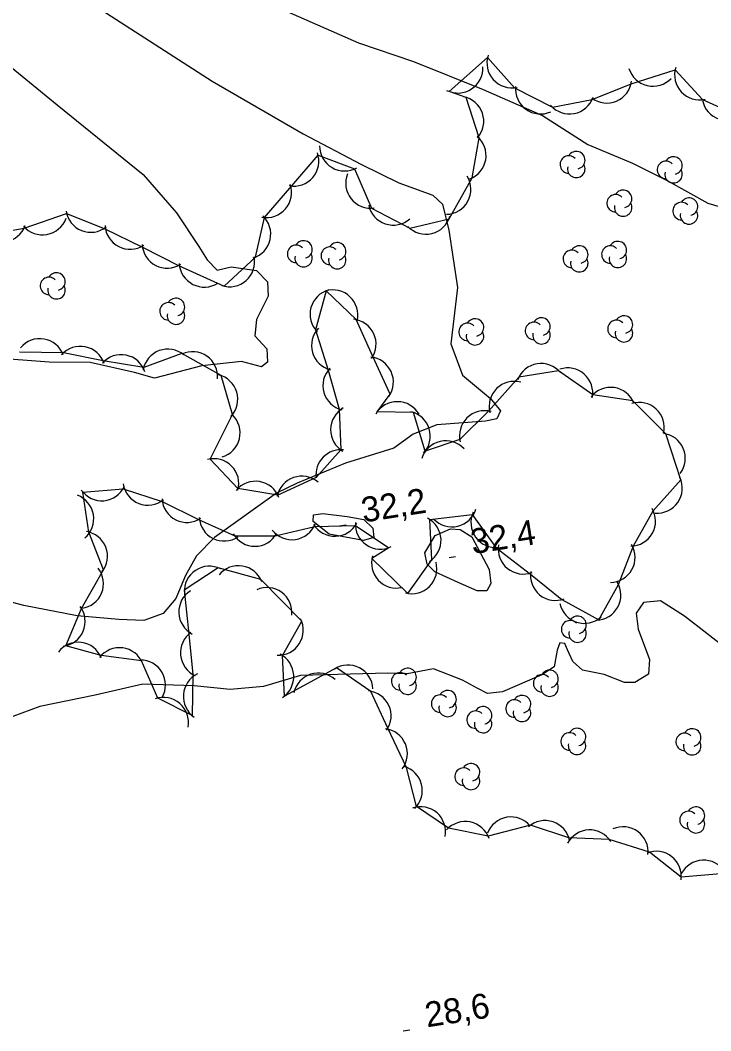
# Model space of a CAD drawing. Extents: x 646142 to 649934, y 5874075 to 5876351.
# Drawn here: x 648886.2 to 648969.1, y 5875099 to 5875220.3 of the extents above; entities that cross this region are included whole.
import ezdxf

# ---------------------------------------------------------------- set-up
doc = ezdxf.new("R2010")
doc.units = 0
for name, color, linetype in [('Niveau 1', 7, 'Continuous'), ('Niveau 2', 7, 'Continuous'), ('Niveau 3', 7, 'Continuous'), ('Niveau 44', 7, 'Continuous')]:
    doc.layers.add(name, color=color, linetype=linetype)

msp = doc.modelspace()

# ---------------------------------------------------------------- linework, layer by layer
at = {"layer": 'Niveau 1'}
for points in [[(648914.08, 5875223.19), (648926.84, 5875217.53), (648933.45, 5875215.31), (648941.8, 5875211.95), (648948.96, 5875208.84), (648954.4, 5875205.34), (648959.74, 5875203.11), (648963.89, 5875201.02), (648968.8, 5875198.29), (648974.91, 5875196.49), (648979.94, 5875196.24), (648984.27, 5875196.05), (648988.99, 5875196.71), (648992.98, 5875197.66), (648996.75, 5875198.47), (649000.79, 5875200.13), (649002.31, 5875201.74), (649004.02, 5875203.78), (649005.58, 5875206.15), (649006.89, 5875209.52), (649009, 5875217.7), (649009.31, 5875219.92), (649008.7, 5875222.04)], [(648974.02, 5875142.52), (648966, 5875148.75), (648963.12, 5875150.61), (648961.07, 5875150.38), (648960.18, 5875149.12), (648960.42, 5875147.19), (648961.79, 5875143.54)], [(648961.79, 5875143.54), (648961.65, 5875141.8), (648960.04, 5875140.81), (648958.78, 5875140.78), (648956.35, 5875141.77), (648953.75, 5875142.28), (648952.59, 5875143.3), (648951.95, 5875144.72), (648951.63, 5875145.49), (648951.04, 5875145.54), (648950.69, 5875144.69), (648950.35, 5875142.69), (648948.86, 5875141.72), (648944.14, 5875139.68), (648942.32, 5875139.47), (648941.09, 5875140.13), (648939.35, 5875141.09), (648935.85, 5875142.42), (648932.69, 5875141.82), (648930.37, 5875141.9), (648919.9, 5875141.63), (648915.44, 5875140.31), (648911.44, 5875139.96), (648907.12, 5875140.39), (648907.12, 5875140.39), (648900.97, 5875140.61), (648895.24, 5875139.26), (648888.59, 5875137.92), (648883.17, 5875135.92)]]:
    msp.add_lwpolyline(points, dxfattribs=at)
at = {"layer": 'Niveau 2'}
for points in [[(648885.23, 5875229.29), (648896.06, 5875221.47), (648909.29, 5875212.93), (648920.22, 5875206.64), (648927.2, 5875202.93), (648931.7, 5875200.76), (648935.79, 5875199.25), (648936.94, 5875198.18), (648937.69, 5875195.08), (648938.73, 5875188.18), (648937.95, 5875181.42), (648939.34, 5875177.67), (648942.68, 5875174.86), (648943.9, 5875173.39), (648943.44, 5875172.42), (648942.09, 5875172.15), (648936.27, 5875171.71), (648933.41, 5875170.58)], [(648879.81, 5875218.98), (648890.67, 5875210.11), (648901, 5875201.76), (648905.01, 5875197.16), (648907.69, 5875193.1), (648908.69, 5875191.49), (648909.88, 5875190.25), (648911.55, 5875190.67), (648914.6, 5875190.21), (648915.91, 5875188.87)], [(648915.91, 5875188.87), (648916.01, 5875187.16), (648914.62, 5875184.36), (648914.4, 5875182.38), (648915.86, 5875180.82), (648915.94, 5875179.22), (648915.2, 5875178.68), (648912.82, 5875179.33), (648908.05, 5875178.78), (648902.36, 5875177.33), (648899.98, 5875177.98), (648894.65, 5875179.21), (648889.7, 5875179.22), (648884.94, 5875179.59)], [(648933.41, 5875170.58), (648931.08, 5875168.93), (648931.08, 5875168.93), (648925.31, 5875167.12), (648919.49, 5875164.73), (648916.99, 5875163.52), (648909.57, 5875158.19), (648907.41, 5875155.98), (648906.09, 5875153.64), (648904.92, 5875150.86), (648903.41, 5875149.08), (648901.09, 5875148.24), (648898.08, 5875148.35), (648893.07, 5875148.81), (648886.69, 5875150.04), (648879.67, 5875151.89)], [(648925.51, 5875160.7), (648927.51, 5875160.35), (648928.56, 5875159.32), (648928.7, 5875158.19), (648927.47, 5875157.82), (648923.35, 5875158.61), (648921.43, 5875160.12), (648921.45, 5875160.93), (648922.59, 5875161.06), (648925.51, 5875160.7)], [(648936.04, 5875158.45), (648937.9, 5875159.24), (648939.07, 5875159.14), (648940.44, 5875158.27), (648942.53, 5875154.36), (648942.74, 5875152.66), (648942.26, 5875151.8), (648941.11, 5875151.78), (648938.8, 5875152.78), (648936, 5875154.07), (648935.08, 5875155), (648934.8, 5875156.35), (648936.04, 5875158.45)]]:
    msp.add_lwpolyline(points, dxfattribs=at)
at = {"layer": 'Niveau 3'}
for p, q in [((648924.59, 5875159.58), (648925.38, 5875159.7)), ((648937.72, 5875155.79), (648938.51, 5875155.91)), ((648932.22, 5875099), (648933.01, 5875099.13))]:
    msp.add_line(p, q, dxfattribs=at)
at = {"layer": 'Niveau 44'}
for points in [[(648914.5, 5875191.84), (648915.57, 5875196.57), (648918.84, 5875200.37), (648922.01, 5875204.05), (648926.39, 5875202.42), (648928.43, 5875197.7), (648933.01, 5875195.29), (648937.73, 5875196.44), (648940.49, 5875201.35), (648941.33, 5875206.13), (648939.77, 5875210.99), (648937.72, 5875211.72), (648942.34, 5875215.78), (648945.57, 5875212.16), (648950.14, 5875209.83), (648954.91, 5875210.73), (648959.58, 5875212.64), (648964.86, 5875214.29), (648968.16, 5875210.73), (648973.19, 5875208.46)], [(648881.92, 5875194.47), (648886.7, 5875195.32), (648891.8, 5875197.06), (648896.32, 5875195.28), (648900.92, 5875193.04), (648905.24, 5875190.83), (648910.73, 5875188.35), (648914.5, 5875191.84)], [(648920.04, 5875148.15), (648915.12, 5875153.17), (648909.99, 5875154.56), (648905.94, 5875151.88), (648906.5, 5875146.6), (648906.96, 5875141.77), (648906.88, 5875136.83), (648902.75, 5875138.93), (648900.8, 5875143.4), (648895.98, 5875144.03), (648891.72, 5875145.19), (648893.61, 5875149.66), (648896.24, 5875154.32), (648894.49, 5875158.84), (648893.77, 5875163.64), (648898.6, 5875164.05), (648903.3, 5875162.5), (648907.65, 5875160.34), (648911.99, 5875158.38), (648916.84, 5875158.38), (648921.63, 5875159.51), (648926.49, 5875159.65), (648930.5, 5875156.97), (648928.47, 5875155.68), (648932.79, 5875151.48), (648935.64, 5875155.51), (648935.41, 5875160.35), (648940.51, 5875160.94), (648943.32, 5875156.98), (648947.5, 5875153.81), (648951.25, 5875150.74), (648955.72, 5875148.3), (648958.07, 5875152.55), (648959.86, 5875157.18), (648962.24, 5875161.41), (648965.55, 5875165.1), (648963.76, 5875170.62), (648959.78, 5875174.6), (648954.98, 5875175.31), (648950.88, 5875178.21), (648946.09, 5875177.42), (648942.46, 5875173.37), (648939, 5875169.97), (648934.86, 5875168.56), (648933.45, 5875173.21), (648929.09, 5875173.26), (648930.65, 5875175.38), (648928.57, 5875179.93), (648926.56, 5875184.34), (648922.98, 5875187.8), (648921.69, 5875183.12), (648923.22, 5875178.27), (648924.55, 5875173.6), (648924.75, 5875168.72), (648921.76, 5875165.41), (648917.16, 5875163.28), (648912.38, 5875164.08), (648909.03, 5875167.61), (648911.74, 5875172.97), (648910.36, 5875177.62), (648905.63, 5875180.29), (648901.07, 5875178.61), (648896.19, 5875179.38), (648891.43, 5875180.34), (648886.17, 5875180.42)], [(648970.79, 5875117.87), (648965.59, 5875117.43), (648961.78, 5875120.43), (648956.96, 5875121.97), (648952.11, 5875122.14), (648947.51, 5875123.68), (648942.41, 5875122.36), (648937.65, 5875123.32), (648933.83, 5875125.91), (648932.61, 5875130.61), (648930.39, 5875135.33), (648928.35, 5875139.73), (648924.23, 5875142.56), (648917.97, 5875139.17), (648917.71, 5875144.02), (648920.04, 5875148.15)]]:
    msp.add_lwpolyline(points, dxfattribs=at)
for centre, radius, start, end in [((648945.27, 5875215.14), 3, 161.8301, 281.808), ((648938.79, 5875214.52), 3, 243.1644, 3.1423), ((648962.2, 5875215.33), 3, 196.4891, 316.467), ((648967.8, 5875213.71), 3, 162.8586, 282.8366), ((648956.66, 5875213.32), 3, 232.995, 352.973), ((648948.7, 5875212.01), 3, 174.1295, 294.1074), ((648938.89, 5875208.13), 3, 319.0519, 79.0299), ((648952.19, 5875212.01), 3, 220.7619, 340.7398), ((648971.08, 5875211.25), 3, 191.8357, 311.8137), ((648939.17, 5875204.04), 3, 290.0684, 50.0463), ((648919.09, 5875203.36), 3, 259.1751, 19.1531), ((648925.18, 5875205.17), 3, 179.8314, 299.8093), ((648953, 5875203.47), 1.05, 282.2692, 149.7263), ((648952.1, 5875202.94), 1.05, 44.1154, 269.804), ((648953, 5875202.42), 1.05, 166.9369, 29.6212), ((648963.77, 5875202.3), 1.05, 44.1154, 269.804), ((648964.67, 5875202.83), 1.05, 282.2692, 149.7263), ((648928.32, 5875200.7), 3, 158.1737, 278.1516), ((648964.67, 5875201.78), 1.05, 166.9369, 29.6212), ((648915.82, 5875199.58), 3, 259.1751, 19.1531), ((648937.35, 5875199.97), 3, 271.4992, 31.4771), ((648957.72, 5875198.3), 1.05, 44.1154, 269.804), ((648958.62, 5875198.83), 1.05, 282.2692, 149.7263), ((648931.01, 5875198.68), 3, 191.7899, 311.7678), ((648958.62, 5875197.78), 1.05, 166.9369, 29.6212), ((648965.63, 5875197.36), 1.05, 44.1154, 269.804), ((648966.53, 5875197.89), 1.05, 282.2692, 149.7263), ((648894.71, 5875197.81), 3, 188.4645, 308.4425), ((648913.32, 5875194.6), 3, 287.2451, 47.2231), ((648966.53, 5875196.84), 1.05, 166.9369, 29.6212), ((648884, 5875196.63), 3, 220.1984, 340.1763), ((648888.92, 5875197.51), 3, 220.1984, 340.1763), ((648899.43, 5875195.78), 3, 182.9911, 302.9691), ((648934.95, 5875197.58), 3, 223.659, 343.637), ((648903.88, 5875193.51), 3, 182.9911, 302.9691), ((648919.36, 5875192.23), 1.05, 44.1154, 269.804), ((648920.26, 5875192.76), 1.05, 282.2692, 149.7263), ((648924.3, 5875192.53), 1.05, 282.2692, 149.7263), ((648953.36, 5875192.15), 1.05, 282.2692, 149.7263), ((648957.09, 5875192.15), 1.05, 44.1154, 269.804), ((648957.99, 5875192.68), 1.05, 282.2692, 149.7263), ((648920.26, 5875191.71), 1.05, 166.9369, 29.6212), ((648923.4, 5875192), 1.05, 44.1154, 269.804), ((648924.3, 5875191.48), 1.05, 166.9369, 29.6212), ((648952.46, 5875191.62), 1.05, 44.1154, 269.804), ((648957.99, 5875191.63), 1.05, 166.9369, 29.6212), ((648908.33, 5875191.24), 3, 182.9911, 302.9691), ((648911.38, 5875191.28), 3, 251.4775, 11.4554), ((648953.36, 5875191.1), 1.05, 166.9369, 29.6212), ((648890.6, 5875188.91), 1.05, 282.2692, 149.7263), ((648889.7, 5875188.38), 1.05, 44.1154, 269.804), ((648890.6, 5875187.86), 1.05, 166.9369, 29.6212), ((648924.04, 5875184.99), 3, 104.6434, 224.6214), ((648923.77, 5875184.9), 3, 346.6046, 106.5825), ((648904.04, 5875185.33), 1.05, 44.1154, 269.804), ((648904.94, 5875185.86), 1.05, 282.2692, 149.7263), ((648904.94, 5875184.81), 1.05, 166.9369, 29.6212), ((648958.72, 5875183.75), 1.05, 282.2692, 149.7263), ((648925.96, 5875181.4), 3, 324.5541, 84.5321), ((648939.94, 5875182.86), 1.05, 44.1154, 269.804), ((648940.84, 5875183.39), 1.05, 282.2692, 149.7263), ((648947.92, 5875182.98), 1.05, 44.1154, 269.804), ((648948.82, 5875183.51), 1.05, 282.2692, 149.7263), ((648957.82, 5875183.22), 1.05, 44.1154, 269.804), ((648924.21, 5875181.23), 3, 135.9279, 255.9058), ((648940.84, 5875182.34), 1.05, 166.9369, 29.6212), ((648948.82, 5875182.46), 1.05, 166.9369, 29.6212), ((648958.72, 5875182.7), 1.05, 166.9369, 29.6212), ((648888.61, 5875179.05), 3, 20.6341, 140.612), ((648893.46, 5875178.13), 3, 18.5548, 138.5328), ((648898.36, 5875177.13), 3, 18.5548, 138.5328), ((648903.96, 5875177.8), 3, 50.2226, 170.2005), ((648906.94, 5875177.48), 3, 355.2685, 115.2465), ((648928.04, 5875176.85), 3, 324.5541, 84.5321), ((648948.77, 5875176.07), 3, 39.3337, 159.3116), ((648909.36, 5875174.79), 3, 316.554, 76.5319), ((648925.58, 5875176.42), 3, 135.9279, 255.9058), ((648951.98, 5875175.54), 3, 348.6645, 108.6424), ((648945.53, 5875173.92), 3, 74.5714, 194.5494), ((648957.12, 5875173.21), 3, 21.5554, 141.5334), ((648931.51, 5875171.49), 3, 29.7205, 149.6984), ((648960.56, 5875171.4), 3, 347.1625, 107.1404), ((648909.64, 5875170.74), 3, 286.4461, 46.424), ((648926.5, 5875171.12), 3, 119.4566, 239.4345), ((648932.47, 5875170.37), 3, 316.8322, 76.8102), ((648941.97, 5875170.41), 3, 74.5714, 194.5494), ((648963.08, 5875167.7), 3, 322.8917, 82.8697), ((648937.32, 5875166.79), 3, 42.9033, 162.8812), ((648924.74, 5875165.72), 3, 83.8021, 187.389), ((648909.49, 5875164.65), 3, 344.8606, 104.8385), ((648920.04, 5875162.55), 3, 49.2127, 169.1907), ((648962.72, 5875164.12), 3, 265.1015, 25.0794), ((648896.04, 5875165.6), 3, 214.8611, 334.8391), ((648901.57, 5875165.07), 3, 188.7508, 308.7288), ((648914.48, 5875161.94), 3, 20.4405, 140.4184), ((648892.07, 5875160.44), 3, 309.8113, 69.7892), ((648906.26, 5875163), 3, 183.5464, 303.5243), ((648938.07, 5875162.47), 3, 223.3954, 343.3733), ((648959.51, 5875160.16), 3, 270.6359, 30.6138), ((648910.73, 5875160.77), 3, 183.5464, 303.5243), ((648933.76, 5875157.84), 3, 302.7782, 62.7562), ((648943.35, 5875159.98), 3, 155.3729, 275.3509), ((648918.86, 5875160.93), 3, 218.2323, 338.2103), ((648924.01, 5875161.34), 3, 211.5832, 331.5612), ((648929.47, 5875159.79), 3, 176.1315, 296.1094), ((648893.72, 5875155.94), 3, 321.1637, 81.1416), ((648914.41, 5875160.14), 3, 210.0121, 329.99), ((648946.63, 5875156.81), 3, 170.691, 290.669), ((648957.06, 5875155.81), 3, 270.6359, 30.6138), ((648931.42, 5875155.12), 3, 163.2095, 283.1874), ((648893.24, 5875152.67), 3, 277.6722, 37.6502), ((648908.94, 5875151.75), 3, 63.5947, 183.5727), ((648912.44, 5875151.81), 3, 20.8782, 140.8561), ((648933.26, 5875154.44), 3, 254.995, 14.973), ((648950.49, 5875153.64), 3, 170.691, 290.669), ((648915.86, 5875149.19), 3, 353.9804, 113.9584), ((648955.35, 5875151.28), 3, 271.0926, 31.0705), ((648908.28, 5875149.27), 3, 122.3771, 242.355), ((648891.04, 5875148.12), 3, 277.0874, 37.0654), ((648953.96, 5875150.89), 3, 192.0042, 311.9822), ((648917.23, 5875147.08), 3, 266.9786, 26.9566), ((648953.15, 5875147.71), 1.05, 282.2692, 149.7263), ((648952.25, 5875147.18), 1.05, 44.1154, 269.804), ((648953.15, 5875146.66), 1.05, 166.9369, 29.6212), ((648908.48, 5875144.35), 3, 125.4448, 245.4228), ((648893.2, 5875142.62), 3, 22.5485, 142.5264), ((648898.16, 5875141.97), 3, 22.5485, 142.5264), ((648900.68, 5875140.49), 3, 330.3676, 90.3456), ((648916.08, 5875141.51), 3, 303.0094, 62.9874), ((648925.59, 5875139.89), 3, 2.9972, 122.9751), ((648932.75, 5875141.46), 1.05, 282.2692, 149.7263), ((648949.79, 5875141.23), 1.05, 282.2692, 149.7263), ((648908.82, 5875139.12), 3, 115.6241, 235.602), ((648922.02, 5875138.93), 3, 47.8802, 167.8581), ((648931.85, 5875140.93), 1.05, 44.1154, 269.804), ((648948.89, 5875140.7), 1.05, 44.1154, 269.804), ((648932.75, 5875140.41), 1.05, 166.9369, 29.6212), ((648937.55, 5875138.79), 1.05, 282.2692, 149.7263), ((648949.79, 5875140.18), 1.05, 166.9369, 29.6212), ((648903.44, 5875136.01), 3, 349.2932, 109.2712), ((648927.77, 5875136.79), 3, 324.8953, 84.8732), ((648936.65, 5875138.26), 1.05, 44.1154, 269.804), ((648945.58, 5875137.67), 1.05, 44.1154, 269.804), ((648946.48, 5875138.2), 1.05, 282.2692, 149.7263), ((648937.55, 5875137.74), 1.05, 166.9369, 29.6212), ((648940.91, 5875136.33), 1.05, 44.1154, 269.804), ((648941.81, 5875136.86), 1.05, 282.2692, 149.7263), ((648946.48, 5875137.15), 1.05, 166.9369, 29.6212), ((648941.81, 5875135.81), 1.05, 166.9369, 29.6212), ((648929.72, 5875132.25), 3, 322.8768, 82.8548), ((648953.09, 5875134.25), 1.05, 282.2692, 149.7263), ((648966.91, 5875134.2), 1.05, 282.2692, 149.7263), ((648952.19, 5875133.72), 1.05, 44.1154, 269.804), ((648966.01, 5875133.67), 1.05, 44.1154, 269.804), ((648953.09, 5875133.2), 1.05, 166.9369, 29.6212), ((648966.91, 5875133.15), 1.05, 166.9369, 29.6212), ((648931.51, 5875127.82), 3, 314.5511, 74.529), ((648939.46, 5875129.5), 1.05, 44.1154, 269.804), ((648940.36, 5875130.03), 1.05, 282.2692, 149.7263), ((648940.36, 5875128.98), 1.05, 166.9369, 29.6212), ((648934.3, 5875122.89), 3, 348.7734, 108.7514), ((648966.46, 5875124.3), 1.05, 44.1154, 269.804), ((648967.36, 5875124.83), 1.05, 282.2692, 149.7263), ((648939.68, 5875121.12), 3, 18.6011, 138.579), ((648945.15, 5875121.66), 3, 39.5819, 159.5599), ((648949.25, 5875121.23), 3, 11.4932, 131.4711), ((648967.36, 5875123.78), 1.05, 166.9369, 29.6212), ((648954.61, 5875120.11), 3, 32.4142, 152.3921), ((648958.62, 5875120.48), 3, 354.0394, 114.0173), ((648962.6, 5875117.54), 3, 351.7649, 111.7428), ((648968.27, 5875116.48), 3, 32.6718, 152.6498)]:
    msp.add_arc(centre, radius, start, end, dxfattribs=at)

# ---------------------------------------------------------------- texts
at = {"layer": 'Niveau 3'}
for s, p in [('32,2 ', (648927.44, 5875159.98)), ('32,4 ', (648940.57, 5875156.19)), ('28,6 ', (648935.07, 5875099.41))]:
    msp.add_text(s, height=3, rotation=8.9405, dxfattribs=at).set_placement(p)

doc.saveas('drawing.dxf')
